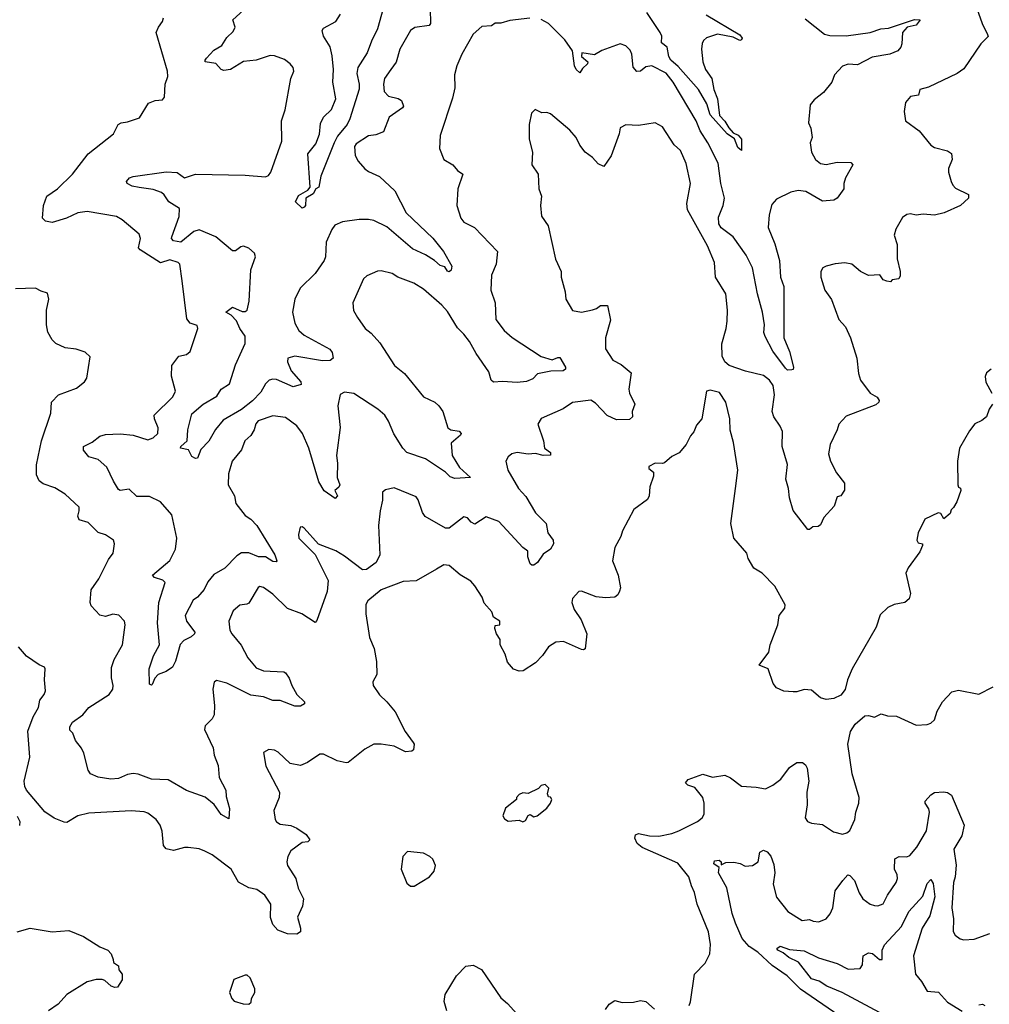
# Model space of a CAD drawing. Extents: x 2199565 to 2323334, y 894172 to 1018966.
# Tile 364 of 440: x 2275298 to 2280573, y 990651 to 996005. Entities that reach past the tile are written whole.
import ezdxf

# ---------------------------------------------------------------- set-up
doc = ezdxf.new("R2010")
doc.units = 0

msp = doc.modelspace()

# ---------------------------------------------------------------- linework, layer by layer
at = {"layer": '0CON10XD'}
for points in [[(2277529.6, 996145), (2277532.9, 995985), (2277525, 995973.1), (2277448.3, 995961.7), (2277423.8, 995946.2), (2277366.9, 995845), (2277346.3, 995773.7), (2277317.5, 995735), (2277282.9, 995685), (2277276.7, 995655), (2277280.6, 995615), (2277305, 995588.6), (2277357.3, 995577.3), (2277375, 995566.2), (2277386.2, 995535), (2277381.2, 995525), (2277308.1, 995475), (2277278, 995395), (2277235, 995378.9), (2277195, 995372.9), (2277129.3, 995330.7), (2277119.2, 995315), (2277122.7, 995267.3), (2277139.4, 995235), (2277175, 995194.4), (2277195, 995178.9), (2277255, 995152.9), (2277338.9, 995075), (2277400, 994955), (2277546.2, 994816.2), (2277603.8, 994745), (2277649.4, 994665), (2277645, 994643.3), (2277635, 994633.3), (2277625, 994637.5), (2277611.2, 994661.2), (2277585, 994668), (2277555.4, 994695.4), (2277505, 994725.6), (2277435, 994759.1), (2277295, 994878.9), (2277225, 994912.3), (2277195, 994918.5), (2277145, 994917.9), (2277055, 994906.7), (2277012.5, 994887.5), (2276995.5, 994865), (2276964.5, 994795), (2276961.5, 994715), (2276955.4, 994695), (2276904.7, 994625.3), (2276823.1, 994545), (2276794.4, 994485), (2276782.5, 994415), (2276794.6, 994355), (2276817.5, 994315), (2276845, 994290.4), (2276985, 994213.8), (2276998.8, 994195), (2277003.3, 994165), (2276987.6, 994152.4), (2276945, 994150.5), (2276794.5, 994175.5), (2276756.7, 994165), (2276754.5, 994144.5), (2276775.5, 994095), (2276827.8, 994035), (2276829.1, 994020.9), (2276785, 994009.2), (2276695, 994048.9), (2276675, 994050.9), (2276655, 994044.4), (2276635.5, 994025), (2276609.9, 993980.1), (2276565, 993932.5), (2276505, 993885.4), (2276405, 993828.1), (2276362.8, 993777.2), (2276327.3, 993712.7), (2276282.7, 993667.3), (2276265, 993620), (2276255, 993618.8), (2276235, 993630), (2276215.8, 993665.8), (2276172.5, 993675), (2276174, 993685), (2276208.8, 993715), (2276213.1, 993775), (2276235, 993862.5), (2276295.5, 993915), (2276371.3, 993958.7), (2276393.4, 993996.6), (2276439.6, 994025), (2276472, 994128), (2276506.4, 994205), (2276524.7, 994245), (2276524.6, 994284.6), (2276495.4, 994325), (2276477.2, 994367.2), (2276448.4, 994398.4), (2276419.5, 994415), (2276455, 994442.5), (2276508.6, 994418.6), (2276525, 994418.2), (2276536.1, 994425), (2276547.4, 994475), (2276554.7, 994645.3), (2276581.1, 994715), (2276575.6, 994735), (2276545, 994762.9), (2276515, 994772.9), (2276500.3, 994769.7), (2276472, 994748), (2276455, 994747.5), (2276364.6, 994824.6), (2276275, 994862.9), (2276245, 994853.7), (2276175, 994796), (2276135, 994803.1), (2276124.7, 994814.7), (2276125.4, 994825), (2276165.4, 994935), (2276168, 994978), (2276108.8, 995015), (2276085, 995053.3), (2276070, 995065), (2276025, 995080.8), (2275948.2, 995091.8), (2275910.6, 995100.6), (2275882, 995115), (2275880, 995125), (2275896.2, 995145), (2275915, 995152.9), (2276095, 995177.1), (2276155, 995174.2), (2276195, 995144.2), (2276255, 995165.8), (2276525, 995160), (2276635, 995151.2), (2276651.7, 995158.3), (2276663.8, 995175), (2276724, 995345), (2276722.5, 995455), (2276742, 995515), (2276774, 995685), (2276788.8, 995725), (2276786.2, 995745), (2276770, 995765), (2276738, 995788), (2276685, 995808.2), (2276660.9, 995810.9), (2276585, 995785.4), (2276515, 995777.5), (2276445, 995734.2), (2276409.3, 995729.3), (2276394.3, 995734.3), (2276365.9, 995765.9), (2276307.5, 995775), (2276306.7, 995785), (2276314.5, 995795.5), (2276355, 995840), (2276397.5, 995865), (2276425, 995908.8), (2276458.8, 995941.2), (2276470, 995965), (2276457.5, 996005), (2276535, 996075.5)], [(2280504.4, 996065), (2280533.1, 995985), (2280563.8, 995925), (2280565.8, 995914.2), (2280526.4, 995873.6), (2280435, 995738.1), (2280397.7, 995712.3), (2280241.7, 995638.3), (2280195, 995625.8), (2280187.5, 995595), (2280145, 995587.5), (2280117.5, 995555), (2280108.8, 995505), (2280116.7, 995455), (2280191.2, 995401.2), (2280255, 995322.5), (2280275, 995310.5), (2280345, 995292.5), (2280367.3, 995277.3), (2280370, 995245), (2280350, 995195), (2280350, 995175), (2280365.7, 995125.7), (2280374.5, 995104.5), (2280389.7, 995089.7), (2280458.8, 995055), (2280458.8, 995035), (2280416.2, 994995), (2280327.5, 994955), (2280275, 994942.9), (2280212.9, 994947.1), (2280175, 994942), (2280145, 994950), (2280124.2, 994945.8), (2280101.2, 994928.8), (2280064.1, 994865.9), (2280055.9, 994834.1), (2280072.1, 994782.1), (2280070.8, 994705), (2280088.8, 994635), (2280088.3, 994611.7), (2280080, 994595), (2280045, 994590), (2280035, 994580), (2280015, 994582.5), (2279995, 994591.2), (2279977.3, 994617.3), (2279915, 994613.1), (2279872, 994635), (2279825.4, 994675.4), (2279787.7, 994682.3), (2279735, 994678), (2279686.1, 994663.9), (2279667.5, 994655), (2279656.7, 994635), (2279656.2, 994605), (2279678, 994535), (2279714.3, 994484.3), (2279754.2, 994375), (2279790, 994335), (2279817.5, 994275), (2279852.3, 994165), (2279861.9, 994081.9), (2279872.7, 994045), (2279924.6, 993974.6), (2279962.2, 993952.2), (2279974, 993935), (2279972, 993925), (2279955, 993910.6), (2279795, 993849.2), (2279754.4, 993805.6), (2279745.8, 993775), (2279707.5, 993695), (2279698.1, 993645), (2279709.4, 993605), (2279741.7, 993541.7), (2279785.3, 993485.3), (2279785, 993446.7), (2279765, 993416.7), (2279745, 993410), (2279729.5, 993360.5), (2279672.7, 993297.3), (2279655, 993258.8), (2279641.7, 993248.3), (2279613, 993247), (2279595, 993232.5), (2279585, 993232.5), (2279505, 993336.7), (2279485.7, 993405), (2279480, 993455), (2279465.7, 993505.7), (2279474.4, 993585.6), (2279446.7, 993685), (2279447.9, 993765), (2279435.4, 993795.4), (2279401.4, 993845), (2279391.9, 993875), (2279404.3, 993965.7), (2279396.9, 994015), (2279377.1, 994045), (2279345, 994070), (2279246.2, 994093.8), (2279157.8, 994125), (2279134.8, 994144.8), (2279119.7, 994175), (2279117, 994243), (2279141.9, 994325), (2279146.9, 994365), (2279149.4, 994425), (2279139.4, 994515), (2279082.5, 994605), (2279078.5, 994685), (2279039.6, 994775), (2278930.8, 994970.8), (2278927.1, 995005), (2278947.8, 995115), (2278923.4, 995223.4), (2278893.6, 995293.6), (2278858, 995325), (2278795, 995423.3), (2278755, 995443.8), (2278665, 995430), (2278595, 995433.3), (2278565, 995417.5), (2278558.8, 995385), (2278516, 995265), (2278475, 995207.5), (2278445, 995222), (2278415, 995256), (2278374.5, 995284.5), (2278345, 995323.3), (2278325, 995363.8), (2278291.2, 995405), (2278185, 995492.5), (2278165, 995500), (2278138.3, 995498.3), (2278103, 995517), (2278083, 995497), (2278068.8, 995435), (2278068.8, 995355), (2278088, 995285), (2278084.2, 995215), (2278118, 995165), (2278122, 995085), (2278136, 995045), (2278132, 994995), (2278137.3, 994937.3), (2278173.9, 994883.9), (2278213, 994703), (2278243.8, 994635), (2278244, 994605), (2278266.2, 994525), (2278270, 994485), (2278305, 994423.3), (2278355, 994413.8), (2278415, 994426.7), (2278436.1, 994433.9), (2278458.3, 994451.7), (2278495, 994450), (2278512, 994372), (2278485.8, 994275.8), (2278484.2, 994215), (2278525, 994154.2), (2278569.5, 994129.5), (2278624.5, 994085), (2278612.2, 993995), (2278615.6, 993975), (2278644.3, 993915), (2278630, 993875), (2278632.5, 993845), (2278615, 993831.2), (2278545, 993829.5), (2278493.3, 993853.3), (2278429.7, 993919.7), (2278405, 993935.4), (2278305, 993922.9), (2278255, 993888.2), (2278135, 993835.7), (2278116.2, 993805), (2278147.1, 993715), (2278152.9, 993675), (2278185, 993651.2), (2278185, 993636.7), (2278145, 993634.4), (2278105, 993645.6), (2278065, 993643.3), (2278005, 993651.4), (2277975.8, 993644.2), (2277955, 993627.5), (2277943.3, 993605), (2277954, 993555), (2278011.1, 993455), (2278051.7, 993411.7), (2278105, 993322.9), (2278162.5, 993265), (2278171.4, 993215), (2278200, 993175), (2278202, 993155), (2278186.2, 993125), (2278145, 993098), (2278115, 993054.2), (2278095, 993039.2), (2278085, 993038), (2278075, 993046.7), (2278063.1, 993085), (2278062, 993115), (2278035, 993135.6), (2277905, 993276.9), (2277835, 993301.1), (2277775, 993261.4), (2277755, 993272.9), (2277735, 993296.7), (2277715, 993301.9), (2277635, 993240.9), (2277615, 993239.6), (2277503.4, 993303.4), (2277488.6, 993325), (2277465.7, 993395), (2277455, 993410), (2277335, 993458.8), (2277288.3, 993448.3), (2277271.2, 993435), (2277271.7, 993391.7), (2277258.8, 993335), (2277250.5, 993255), (2277258.2, 993095), (2277237.4, 993052.6), (2277184, 993015), (2277163.3, 993013.3), (2277065, 993088.2), (2277017.3, 993117.3), (2276923.9, 993153.9), (2276845, 993240), (2276835, 993247.5), (2276823.8, 993246.2), (2276814.1, 993205.9), (2276816.2, 993185), (2276906.2, 993096.2), (2276976.8, 992955), (2276971.5, 992895), (2276915, 992737.5), (2276905, 992726.7), (2276833.9, 992773.9), (2276755, 992802.5), (2276675, 992881.5), (2276625, 992917.3), (2276605, 992922.2), (2276595, 992916.9), (2276545, 992833.1), (2276533.8, 992826.2), (2276495, 992820.9), (2276460.2, 992789.8), (2276435.8, 992735), (2276441.4, 992685), (2276451.4, 992665), (2276503.6, 992603.6), (2276539.5, 992535), (2276585, 992480.9), (2276625, 992464.7), (2276735, 992458.9), (2276745, 992452.9), (2276764.5, 992425), (2276778.2, 992385), (2276805, 992335.7), (2276847.5, 992295), (2276847.5, 992285), (2276825, 992271.5), (2276795, 992271.3), (2276715, 992303.1), (2276675, 992303.1), (2276623.6, 992323.6), (2276555, 992332.7), (2276425, 992396.4), (2276368.6, 992411.4), (2276357, 992403), (2276349.4, 992365), (2276358.2, 992275), (2276355.6, 992225.6), (2276346.1, 992203.9), (2276308, 992165), (2276304.2, 992145), (2276351.4, 992045), (2276356.2, 992005), (2276378.7, 991948.7), (2276382.7, 991885), (2276419.5, 991815), (2276421.7, 991781.7), (2276440, 991715), (2276435, 991660), (2276395, 991682.5), (2276356.7, 991736.7), (2276307.4, 991777.4), (2276205, 991813.1), (2276105, 991871.8), (2276015, 991874.4), (2275942.4, 991902.4), (2275915, 991906.7), (2275885, 991901.4), (2275835, 991879.2), (2275794.3, 991874.3), (2275725, 991886.7), (2275682.5, 991905), (2275670, 991925), (2275646.2, 992016.2), (2275633.7, 992043.7), (2275602.5, 992085), (2275588, 992125), (2275571.7, 992141.7), (2275570.8, 992159.2), (2275585, 992185.6), (2275641.4, 992225), (2275675, 992264.3), (2275784, 992335), (2275804, 992365), (2275806.9, 992385), (2275796.7, 992426.7), (2275796.7, 992483.3), (2275811.9, 992525), (2275857.3, 992605), (2275871.2, 992715), (2275867.5, 992735), (2275837, 992767), (2275805, 992772), (2275765, 992760), (2275735, 992766.2), (2275687.7, 992817.7), (2275680.8, 992835), (2275687.8, 992905), (2275727.9, 992965), (2275780.7, 993069.3), (2275806, 993105), (2275813.8, 993155), (2275808.8, 993175), (2275765, 993204.2), (2275725, 993215.7), (2275670, 993270), (2275622.2, 993285), (2275613.8, 993305), (2275622.5, 993335), (2275621.4, 993355), (2275545, 993425.7), (2275488.9, 993458.9), (2275425, 993480.8), (2275405, 993498), (2275389.7, 993529.7), (2275390, 993585), (2275416.9, 993715), (2275467.1, 993865), (2275471.2, 993925), (2275510, 993965), (2275607.9, 994002.1), (2275650, 994035), (2275664, 994055), (2275681.7, 994171.7), (2275655, 994197.5), (2275605, 994213.8), (2275545, 994220), (2275495, 994244), (2275475, 994264), (2275452, 994305), (2275444.2, 994345), (2275443.8, 994425), (2275455.8, 994485), (2275448.8, 994518.8), (2275415, 994528.6), (2275385, 994545.6), (2275275, 994540.8)], [(2277274.6, 996065.4), (2277244.7, 995955), (2277211.1, 995888.9), (2277187.6, 995825), (2277136.8, 995745), (2277132.9, 995712.9), (2277145.8, 995655), (2277145, 995626.7), (2277094.7, 995465.3), (2277079.3, 995435), (2277027.6, 995372.4), (2277008.1, 995335), (2276935.7, 995155), (2276925.8, 995095), (2276910, 995085), (2276895, 995058.1), (2276855.4, 995034.6), (2276852.2, 994995), (2276845, 994985.7), (2276835, 994980), (2276798.1, 995015), (2276815, 995049.5), (2276865, 995078.2), (2276879.1, 995095), (2276866, 995275), (2276909.6, 995330.4), (2276928.3, 995381.7), (2276935, 995440), (2276950.4, 995475), (2276995, 995516.5), (2277017.8, 995575), (2277002.5, 995665), (2277005.3, 995735), (2276998.3, 995808.3), (2276986.9, 995856.9), (2276951.4, 995915), (2276944.2, 995945.8), (2276951.2, 995958.8), (2277017.5, 995995), (2277044.2, 996035)], [(2279032.3, 996032.3), (2279215, 995922.7), (2279228.5, 995905), (2279225.4, 995894.6), (2279215, 995891.5), (2279180.2, 995910.2), (2279094.4, 995925.6), (2279035, 995906.7), (2279017.7, 995892.3), (2279010, 995875), (2279006.7, 995845), (2279014.2, 995775), (2279029.2, 995735), (2279062.9, 995685), (2279074.3, 995625), (2279094, 995575), (2279105, 995483.8), (2279135, 995453.5), (2279155, 995417.5), (2279179.3, 995389.3), (2279206.4, 995376.4), (2279225, 995355.6), (2279225, 995293.3), (2279205, 995309.2), (2279186.8, 995356.8), (2279146.5, 995385), (2279055, 995487.8), (2279036.7, 995546.8), (2278990, 995625), (2278880.8, 995750.8), (2278840.8, 995785), (2278830.3, 995805), (2278820.5, 995855), (2278788.9, 995878.9), (2278791.6, 995915), (2278782.8, 995935), (2278710, 996045)], [(2278073.9, 996013.9), (2277965, 996001.4), (2277915, 995986), (2277885, 995986.2), (2277865, 995971.2), (2277812.3, 995967.7), (2277764.4, 995925.6), (2277703, 995817), (2277676.2, 995755), (2277664, 995705), (2277666, 995635), (2277652.3, 995577.7), (2277586, 995375), (2277582, 995305), (2277606, 995245), (2277653.8, 995215), (2277680, 995185), (2277709.4, 995165), (2277681.4, 995085), (2277676, 994995), (2277697.5, 994925), (2277715, 994904), (2277771.4, 994875), (2277898.2, 994745), (2277890, 994675), (2277865.4, 994615), (2277862, 994535), (2277885.5, 994465.5), (2277889.2, 994375), (2277934, 994315), (2277977.6, 994277.6), (2278135, 994173.6), (2278195, 994156.1), (2278225, 994168.9), (2278237.3, 994167.3), (2278266.5, 994115), (2278268.1, 994105), (2278255, 994096.4), (2278186.7, 994093.3), (2278115, 994078.8), (2278088.8, 994051.2), (2278055, 994038.1), (2278005, 994032.5), (2277925, 994038), (2277875, 994034.2), (2277863.8, 994045), (2277849.7, 994089.7), (2277780.7, 994190.7), (2277745, 994254.4), (2277715, 994295.4), (2277679.3, 994329.3), (2277625, 994418.6), (2277595, 994453.3), (2277495, 994539.4), (2277443, 994573), (2277355, 994605.7), (2277325, 994624.2), (2277265, 994640), (2277245, 994638), (2277187, 994613), (2277168, 994595), (2277111.2, 994465), (2277114.2, 994424.2), (2277135.6, 994385.6), (2277176.7, 994325), (2277209.7, 994299.7), (2277257.4, 994247.4), (2277337.1, 994125), (2277391.3, 994081.3), (2277495, 993954.4), (2277556, 993926), (2277578.6, 993905), (2277599.4, 993875), (2277628, 993785), (2277643.3, 993775), (2277688, 993768), (2277700, 993755), (2277695.6, 993745), (2277645, 993702.5), (2277650.8, 993635), (2277690.8, 993570.7), (2277750, 993515), (2277665, 993510), (2277639.1, 993519.1), (2277615.4, 993545.4), (2277505, 993617.5), (2277405, 993651.5), (2277383.3, 993675), (2277333.3, 993753.3), (2277305, 993822.5), (2277285.4, 993855), (2277246.8, 993886.8), (2277115, 993972.2), (2277065, 993979.4), (2277042.2, 993967.8), (2277028.5, 993905), (2277042.2, 993787.8), (2277020.8, 993635), (2277026.6, 993593.4), (2277024.5, 993515), (2277039.2, 993475), (2277035, 993463.3), (2277012, 993445), (2277026.2, 993415), (2277015, 993401.2), (2276955, 993442.5), (2276925, 993491.2), (2276870.7, 993675), (2276836.9, 993755), (2276805, 993796.9), (2276745, 993841.5), (2276675, 993850), (2276595.8, 993824.2), (2276583.2, 993806.8), (2276574.5, 993774.5), (2276555.6, 993744.4), (2276523.3, 993715), (2276504.7, 993665.3), (2276453.5, 993605), (2276433.8, 993535), (2276431.8, 993475), (2276466.2, 993415), (2276474.4, 993375), (2276525, 993308.1), (2276555, 993288.2), (2276588.2, 993255), (2276686.5, 993095), (2276696.9, 993063.1), (2276693.3, 993056.7), (2276675, 993059.4), (2276635, 993084.2), (2276597.5, 993085), (2276545, 993106.1), (2276505, 993106.5), (2276480, 993090), (2276415, 993023.1), (2276355, 992988.5), (2276322.1, 992947.9), (2276302.6, 992907.4), (2276265, 992864.4), (2276242, 992848), (2276198.9, 992765), (2276205.5, 992735), (2276250.6, 992675), (2276250, 992665), (2276230.4, 992649.6), (2276190.2, 992629.8), (2276171.8, 992608.2), (2276145, 992516.7), (2276129.2, 992485), (2276095, 992460.6), (2276051.4, 992445), (2276032.5, 992425), (2276019.5, 992390.5), (2276015, 992386.7), (2276005, 992392.5), (2276003.1, 992475), (2276026.2, 992545), (2276059.5, 992605), (2276048.6, 992725), (2276054.4, 992835), (2276088.8, 992945), (2276076.6, 992956.6), (2276031.3, 992971.3), (2276020.5, 992985), (2276115.5, 993065), (2276145, 993126.7), (2276153.5, 993185), (2276125, 993312), (2276065, 993382.9), (2276005, 993411.9), (2275935, 993412.9), (2275892.9, 993452.9), (2275845.5, 993444.5), (2275835, 993450), (2275808.6, 993495), (2275772, 993572), (2275725, 993614.2), (2275675, 993627.1), (2275645.5, 993665), (2275645.6, 993684.4), (2275692, 993708), (2275735, 993740), (2275765, 993750), (2275845, 993752.9), (2275915, 993745.6), (2275995, 993719.6), (2276025, 993731.1), (2276049.5, 993755), (2276051.4, 993785), (2276031.1, 993835), (2276030, 993855), (2276131.2, 993955), (2276146.2, 993985), (2276124.2, 994065.8), (2276126, 994125), (2276164.6, 994175.4), (2276205.8, 994184.2), (2276225, 994200), (2276267.5, 994325), (2276262.9, 994342.9), (2276225, 994355.6), (2276208.3, 994378.3), (2276182, 994585), (2276168.8, 994675), (2276160, 994685), (2276115, 994699.7), (2276065, 994683.3), (2275953.1, 994753.1), (2275944.4, 994765), (2275955.5, 994815.5), (2275948.9, 994838.9), (2275855, 994917.1), (2275825, 994934.5), (2275665, 994962.9), (2275615, 994954.7), (2275553.5, 994926.5), (2275475, 994902.1), (2275438.9, 994908.9), (2275422, 994925), (2275428.1, 994995), (2275446, 995045), (2275504.6, 995085.4), (2275585, 995164.2), (2275670, 995275), (2275808.8, 995385), (2275834.1, 995435.9), (2275850, 995445), (2275885, 995450)], [(2275885, 995450), (2275949.5, 995470.5), (2275999.5, 995550.5), (2276035, 995566.2), (2276075, 995570), (2276086.2, 995583.8), (2276088.8, 995655), (2276104.2, 995695.8), (2276101.9, 995725), (2276041.4, 995935), (2276052.9, 995965), (2276075.8, 995995), (2276080.8, 996015)], [(2279570.3, 996010.3), (2279675.6, 995925.6), (2279705, 995918.5), (2279795, 995916.4), (2279925.4, 995934.6), (2279982.5, 995955), (2280025, 995958.9), (2280165.6, 996005.6), (2280196.7, 996005), (2280175, 995975.8), (2280126.7, 995965), (2280101.2, 995935), (2280096.4, 995873.6), (2280091.2, 995855), (2280075, 995836.2), (2280032.2, 995817.8), (2279935, 995800.5), (2279855, 995759.1), (2279805, 995763.5), (2279775, 995752.2), (2279731.1, 995705), (2279715.7, 995665), (2279671.7, 995608.3), (2279620.3, 995569.7), (2279598.3, 995541.7), (2279590, 995445), (2279602, 995415), (2279608.8, 995365), (2279598, 995335), (2279606, 995285), (2279628, 995245), (2279655, 995222.9), (2279685, 995218.1), (2279745, 995230.5), (2279818.9, 995228.9), (2279830, 995215), (2279791.2, 995145), (2279781.2, 995115), (2279781.2, 995085), (2279744.7, 995035.3), (2279726.9, 995023.1), (2279665, 995018.6), (2279575, 995071.5), (2279533.6, 995076.4), (2279492.7, 995067.3), (2279415, 995028.8), (2279390.3, 994999.7), (2279375.7, 994944.3), (2279369.4, 994875), (2279406, 994786), (2279430.9, 994695), (2279437.3, 994605), (2279454.5, 994555), (2279454.4, 994275), (2279485, 994200), (2279508.5, 994115), (2279506.4, 994103.6), (2279499.3, 994100.7), (2279475, 994100), (2279465, 994109.5), (2279395, 994203.3), (2279352.7, 994282.7), (2279345.7, 994304.3), (2279350, 994345), (2279339.2, 994415), (2279311.5, 994515), (2279285.4, 994655), (2279250, 994725), (2279179.7, 994825), (2279115, 994873.8), (2279100.9, 994895), (2279098.9, 994931.1), (2279124.6, 994995), (2279131.6, 995035), (2279112.9, 995115), (2279098.2, 995225), (2279041.4, 995335), (2279000.2, 995400.2), (2278977.3, 995455), (2278852.6, 995665), (2278814.1, 995714.1), (2278736.7, 995753.3), (2278705, 995748.9), (2278675, 995725.6), (2278655, 995723.6), (2278636.2, 995746.2), (2278627.7, 995817.7), (2278618.7, 995838.7), (2278595, 995862), (2278565, 995874), (2278465, 995838.1), (2278425.6, 995814.4), (2278355.7, 995824.3), (2278354.7, 995804.7), (2278388, 995775), (2278387.5, 995765), (2278360, 995740), (2278345, 995716.7), (2278325, 995734), (2278316.5, 995755), (2278305, 995835.6), (2278264.2, 995895), (2278175, 995984.3), (2278135, 996006)], [(2280582.5, 994105), (2280557.5, 994085), (2280550, 994065), (2280554.1, 994034.1), (2280586.2, 993975)], [(2280590, 993915), (2280572.3, 993887.7), (2280556.7, 993845), (2280532.5, 993825), (2280495, 993806.7), (2280465, 993770), (2280410, 993675), (2280400, 993605), (2280400.8, 993475), (2280405, 993463.3), (2280416.7, 993456.7), (2280418.8, 993445), (2280396.2, 993383.8), (2280378.3, 993351.7), (2280365, 993340), (2280360, 993320), (2280325, 993290), (2280310, 993320), (2280295, 993324), (2280221.2, 993288.8), (2280186.2, 993215), (2280178.8, 993175), (2280185, 993160), (2280210, 993155), (2280210, 993145), (2280195, 993111.2), (2280131.9, 993025), (2280118.6, 992995), (2280143.3, 992885), (2280137.5, 992855), (2280112.5, 992835), (2280055, 992824.2), (2280021.7, 992808.3), (2279978.3, 992768.3), (2279957.7, 992702.3), (2279826.2, 992475), (2279801.2, 992415), (2279788, 992362), (2279765, 992332.5), (2279727, 992313), (2279685, 992307.5), (2279655, 992317.5), (2279605, 992360), (2279565, 992362.5), (2279525, 992350), (2279505, 992350), (2279455, 992353.3), (2279415, 992372.5), (2279396.7, 992395), (2279370, 992475), (2279321.2, 992495), (2279373.8, 992565), (2279381.2, 992605), (2279423.3, 992715), (2279430, 992765), (2279460, 992805), (2279463, 992823), (2279406.7, 992925), (2279337.5, 992995), (2279292.7, 993022.7), (2279261.2, 993075), (2279253.8, 993105), (2279183.8, 993185), (2279167.5, 993265), (2279191.4, 993455), (2279205.6, 993555.6), (2279182, 993705), (2279162.3, 993772.3), (2279161.2, 993835), (2279140, 993925), (2279105, 993977.5), (2279055, 993990), (2279034.1, 993985.9), (2279008.8, 993835), (2278979.5, 993800.5), (2278965.9, 993764.1), (2278947.7, 993742.3), (2278923.3, 993695), (2278885, 993650), (2278845, 993630), (2278805, 993596.2), (2278795, 993591.2), (2278755, 993593.8), (2278720, 993575), (2278720, 993565), (2278746.7, 993545), (2278746.4, 993523.6), (2278726.7, 993465), (2278723.3, 993415), (2278713.3, 993396.7), (2278639.3, 993340.7), (2278576.7, 993225), (2278568.8, 993195), (2278535.8, 993134.2), (2278522.3, 993062.3), (2278554.2, 992984.2), (2278566, 992915), (2278562, 992898), (2278552.3, 992877.7), (2278535.9, 992864.1), (2278485, 992860.8), (2278435, 992866.7), (2278355, 992896.7), (2278340, 992895), (2278305, 992857.5), (2278301.2, 992835), (2278315, 992797.5), (2278352.4, 992742.4), (2278382.5, 992665), (2278375, 992583.8), (2278365, 992578), (2278355, 992580.8), (2278255.9, 992624.1), (2278215, 992620), (2278174.5, 992595.5), (2278143, 992547), (2278105, 992507.5), (2278037.5, 992465), (2278015, 992462), (2277985, 992473.8), (2277952.3, 992512.3), (2277940, 992555), (2277912.5, 992605), (2277912.5, 992635), (2277892.5, 992665), (2277883.3, 992695), (2277885, 992710), (2277910, 992715), (2277910, 992735), (2277876.4, 992756.4), (2277866.7, 992785), (2277825, 992832.5), (2277814, 992865), (2277775, 992926.7), (2277752.3, 992952.3), (2277695, 992986.2), (2277635, 993036.2), (2277605, 993040), (2277565, 993018), (2277455.5, 992954.5), (2277385, 992950), (2277265, 992904.4), (2277192.5, 992845), (2277181.4, 992825), (2277180.8, 992775), (2277200.8, 992645), (2277227.1, 992585), (2277238.6, 992515), (2277241.2, 992445), (2277218.8, 992405), (2277221.2, 992385), (2277255, 992333.8), (2277296.3, 992296.3), (2277340.9, 992240.9), (2277395.8, 992135), (2277438.8, 992075), (2277443.3, 992065), (2277440, 992035), (2277431.7, 992028.3), (2277397, 992023), (2277335, 992054), (2277265, 992066), (2277225, 992065.8), (2277175, 992038), (2277085, 991966.2), (2277075, 991964.2), (2277025, 991975.7), (2276950.3, 992010.3), (2276930.8, 992010.8), (2276864.2, 991965.8), (2276825, 991950), (2276770.3, 991960.3), (2276705, 992021.2), (2276685, 992032), (2276654.1, 992035.9), (2276625, 992020), (2276637.5, 991945), (2276711.2, 991805), (2276709.2, 991775), (2276680.8, 991705), (2276687.1, 991655), (2276695, 991642.9), (2276715, 991631.1), (2276772.6, 991622.6), (2276805, 991608.1), (2276856.2, 991575), (2276876.2, 991545), (2276866.4, 991533.6), (2276835, 991531.2), (2276773.8, 991485), (2276756, 991455), (2276750.8, 991425), (2276755.7, 991405), (2276799.6, 991335), (2276812.4, 991282.4), (2276841.4, 991225), (2276837.1, 991185), (2276808.6, 991125), (2276825.7, 991065), (2276825.8, 991045), (2276805, 991032.5), (2276755, 991033.5), (2276702.5, 991055), (2276674.6, 991084.6), (2276663, 991123), (2276664.4, 991195), (2276631.4, 991245), (2276588, 991275), (2276545, 991283.6), (2276489.2, 991315), (2276448.6, 991385), (2276345, 991464.4), (2276305, 991484.3), (2276275, 991497.1), (2276214.2, 991504.2), (2276194.1, 991504.1), (2276135, 991486.9), (2276095, 991496.2), (2276081.2, 991515), (2276073.2, 991593.2), (2276063.1, 991625), (2276040.6, 991655), (2275995, 991690), (2275975, 991697.1), (2275905, 991703.3), (2275675, 991690), (2275615, 991676), (2275555, 991640), (2275540.7, 991640.7), (2275485, 991664), (2275435, 991698), (2275336, 991815), (2275325.9, 991835.9), (2275322, 991865), (2275354.2, 991994.2), (2275343, 992137), (2275371.4, 992215), (2275400.8, 992265), (2275408, 992305), (2275431.2, 992335), (2275438.8, 992355), (2275433.8, 992415), (2275437.5, 992475), (2275432.5, 992485), (2275405, 992496.7), (2275335, 992543.3), (2275292.5, 992595)], [(2278940, 990645), (2278948, 990665), (2278969.2, 990815), (2279028, 990875), (2279052.5, 990925), (2279056.6, 990976.6), (2279044.4, 991045), (2278983.1, 991195), (2278969.8, 991259.8), (2278951.9, 991295), (2278938.5, 991345), (2278878, 991418), (2278685, 991503.3), (2278657.8, 991525), (2278644, 991555), (2278647.3, 991572.7), (2278665, 991579.4), (2278725, 991567.1), (2278775, 991564.6), (2278845, 991579.6), (2278884, 991595), (2278986, 991645), (2279011.2, 991665), (2279021.2, 991685), (2279020.8, 991745), (2279014.3, 991775), (2278970.3, 991830.3), (2278933.2, 991843.2), (2278920, 991855), (2278935, 991873.8), (2279015, 991901.8), (2279066.4, 991886.4), (2279135, 991896.5), (2279165, 991881.9), (2279225, 991837.1), (2279305, 991832.2), (2279355, 991822.5), (2279395, 991841.9), (2279438, 991875), (2279485, 991938), (2279526.4, 991966.4), (2279555.9, 991965.9), (2279573, 991953), (2279582.5, 991935), (2279591.4, 991865), (2279580.5, 991805), (2279581.9, 991735), (2279570.8, 991665), (2279583.3, 991645), (2279605, 991636), (2279665, 991628), (2279725, 991588.1), (2279774.2, 991575.8), (2279797, 991583), (2279813.4, 991596.6), (2279840.8, 991655), (2279846.2, 991695), (2279862.9, 991745), (2279864.3, 991775), (2279827.5, 991905), (2279803.8, 992065), (2279817.5, 992135), (2279843.3, 992175), (2279895, 992219.2), (2279915, 992221.4), (2279947.7, 992212.3), (2279985, 992230), (2280019.3, 992219.3), (2280067.3, 992217.3), (2280175, 992169.2), (2280235, 992172), (2280255, 992180), (2280275, 992197.5), (2280290, 992245), (2280318.8, 992295), (2280369.3, 992350.7), (2280405, 992360), (2280515, 992337.5), (2280593, 992377)], [(2278035, 991642.5), (2278049.5, 991650.5), (2278065, 991677.5), (2278075, 991683.3), (2278095, 991670), (2278112.5, 991675), (2278165, 991716.7), (2278186, 991745), (2278192.5, 991765), (2278185, 991777.5), (2278175, 991780), (2278170, 991795), (2278177, 991827), (2278157, 991847), (2278135, 991840), (2278120, 991825), (2278065, 991797.5), (2278035, 991800), (2278015, 991792.5), (2278000, 991775), (2278000, 991765), (2277941.7, 991718.3), (2277926.7, 991675), (2277935, 991660), (2277955, 991646.7), (2278015, 991652.5), (2278035, 991642.5)], [(2279755, 990590), (2279545, 990732.5), (2279473.1, 990805), (2279392.1, 990862.1), (2279313.8, 990933.8), (2279267.1, 990965), (2279228.1, 991008.1), (2279192.2, 991092.2), (2279174.7, 991145), (2279145.8, 991285), (2279099.6, 991365), (2279103.3, 991395), (2279074.4, 991415), (2279078.3, 991431.7), (2279104, 991434), (2279113.3, 991425), (2279115, 991410), (2279138.8, 991421.2), (2279183, 991423), (2279217.3, 991417.3), (2279245, 991402.5), (2279285, 991406.2), (2279315.8, 991425), (2279325, 991477.5), (2279345, 991488.6), (2279365, 991480.8), (2279385, 991456), (2279400.9, 991410.9), (2279406.4, 991365), (2279396.4, 991305), (2279415, 991234), (2279477.1, 991155), (2279555, 991106.2), (2279595, 991112.5), (2279615, 991102.5), (2279645, 991100), (2279685, 991116.2), (2279707.6, 991142.4), (2279722.2, 991175), (2279735, 991268.8), (2279775.5, 991324.5), (2279804, 991355), (2279815, 991352), (2279839.2, 991325), (2279865, 991256.7), (2279885, 991224.2), (2279925, 991195.7), (2279948.3, 991188.3), (2279967.3, 991187.3), (2279995, 991197.5), (2280018.6, 991245), (2280066, 991314), (2280072.9, 991335), (2280071.5, 991355), (2280057.7, 991385), (2280058.8, 991441.2), (2280083.3, 991455), (2280125, 991452.2), (2280140.2, 991459.8), (2280178.9, 991505), (2280230.4, 991595), (2280248.1, 991695), (2280243.4, 991713.4), (2280223.1, 991745), (2280223.6, 991756.4), (2280255, 991790.8), (2280275, 991802.5), (2280324.1, 991805.9), (2280345, 991802.5), (2280367.6, 991787.6), (2280435.7, 991625), (2280423.8, 991566.2), (2280380.5, 991495), (2280392.6, 991407.4), (2280386.7, 991345), (2280377.3, 991312.7), (2280369.6, 991175), (2280377.5, 991115), (2280377.1, 991047.1), (2280387.3, 991027.3), (2280415, 991006.7), (2280435, 991001.2), (2280490, 991005), (2280575, 991036)], [(2275284.2, 991674.2), (2275298.8, 991645), (2275297.5, 991622.5)], [(2277445, 991292.5), (2277527.5, 991345), (2277552.5, 991375), (2277560, 991405), (2277545, 991440), (2277530, 991455), (2277495, 991472.5), (2277408.3, 991481.7), (2277382.5, 991455), (2277372.5, 991385), (2277405, 991310), (2277425, 991292.5), (2277445, 991292.5)], [(2279975, 990605.8), (2279771.9, 990715), (2279689.4, 990749.4), (2279647.2, 990777.2), (2279605, 990789.5), (2279535, 990880.2), (2279481.4, 990905), (2279450.9, 990930.9), (2279421.8, 990945), (2279416.4, 990955), (2279435, 990966.2), (2279485, 990949.6), (2279565, 990942.5), (2279643.5, 990903.5), (2279745, 990873.6), (2279805, 990842.1), (2279871.2, 990845), (2279882.5, 990865), (2279884.6, 990894.6), (2279886.7, 990915), (2279915, 990931.4), (2279936.6, 990926.6), (2279975, 990894), (2279990, 990895), (2279989.4, 990945), (2280003.1, 990975), (2280095, 991073.6), (2280135.2, 991154.8), (2280211.5, 991238.5), (2280235, 991308.6), (2280255, 991329.2), (2280267.2, 991307.2), (2280277, 991235), (2280248.5, 991131.5), (2280207.3, 991065), (2280160, 990915), (2280171.6, 990815), (2280204.6, 990774.6), (2280235, 990722.1), (2280297.3, 990717.3), (2280345, 990661.9), (2280425, 990614.4)], [(2275285, 991044.2), (2275355, 991065.7), (2275475, 991045.7), (2275565, 991052.5), (2275645, 991020), (2275735, 990964.2), (2275778, 990945), (2275795, 990926), (2275805.8, 990895), (2275808.8, 990878.8), (2275835, 990860), (2275838.3, 990838.3), (2275856.2, 990815), (2275856.4, 990783.6), (2275830, 990745), (2275815, 990742.5), (2275795, 990750), (2275761.2, 990781.2), (2275746, 990786), (2275715, 990785.7), (2275665, 990773.1), (2275555, 990703.5), (2275507.7, 990652.3), (2275455.7, 990615)], [(2277622, 990615), (2277606.8, 990666.8), (2277612.9, 990705), (2277673.6, 990805), (2277725, 990858.8), (2277765, 990863.3), (2277809.5, 990839.5), (2277915.6, 990685.6), (2277952, 990655), (2278052, 990545)], [(2276545, 990652.5), (2276557, 990663), (2276558.3, 990681.7), (2276576.7, 990715), (2276576.7, 990735), (2276552.5, 990795), (2276535, 990810), (2276525, 990810), (2276462.5, 990785), (2276440, 990715), (2276451.7, 990681.7), (2276465, 990667.5), (2276513.6, 990653.6), (2276545, 990652.5)], [(2278485, 990622.5), (2278505, 990652.5), (2278535, 990672.5), (2278575, 990661.2), (2278638, 990662), (2278675, 990670.8), (2278705, 990665.7), (2278750.8, 990625)], [(2280515, 990647.5), (2280535, 990652), (2280548, 990645)]]:
    msp.add_lwpolyline(points, dxfattribs=at)

doc.saveas('drawing.dxf')
